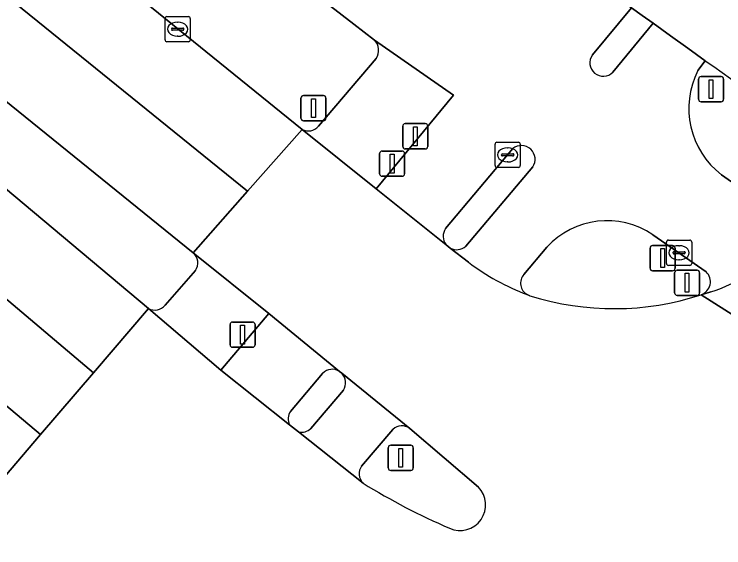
# Model space of a CAD drawing. Extents: x 156412 to 157779, y 382335 to 383768.
# Drawn here: x 157051.42 to 157079.52, y 382825.77 to 382846.9 of the extents above; entities that cross this region are included whole.
import ezdxf

# ---------------------------------------------------------------- set-up
doc = ezdxf.new("R2010")
doc.units = 0
for name, color, linetype in [('IMGEO_Berm_groen', 7, 'Continuous'), ('IMGEO_Drukknoppaal', 7, 'Continuous'), ('IMGEO_Fietspad_gesloten', 7, 'Continuous'), ('IMGEO_Kolk', 7, 'Continuous'), ('IMGEO_Lichtmast', 7, 'Continuous'), ('IMGEO_OVBaan_gesloten', 7, 'Continuous'), ('IMGEO_Rijbaan_lokaal_gesloten', 7, 'Continuous'), ('IMGEO_Rijbaan_regionaal_gesloten', 7, 'Continuous'), ('IMGEO_Verkeerseiland_gesloten', 7, 'Continuous'), ('IMGEO_Verkeersregelinstallatiepaal', 7, 'Continuous'), ('IMGEO_Voetpad_open', 7, 'Continuous')]:
    doc.layers.add(name, color=color, linetype=linetype)

msp = doc.modelspace()

# ---------------------------------------------------------------- linework, layer by layer
at = {"layer": 'IMGEO_Berm_groen'}
for points in [[(157058.509, 382837.457), (157043.805, 382849.361), (157036.819, 382855.113), (157017.345, 382871.498)], [(157031.373, 382856.537), (157056.739, 382835.252)], [(157057.396, 382835.382), (157058.595, 382836.752)]]:
    msp.add_lwpolyline(points, dxfattribs=at)
for centre, radius, start, end in [((157058.159, 382837.057), 0.532, 325.0423, 48.8676), ((157056.991, 382835.702), 0.516, 240.7181, 321.6668)]:
    msp.add_arc(centre, radius, start, end, dxfattribs=at)
at = {"layer": 'IMGEO_Drukknoppaal'}
for p, q in [((157066.908, 382842.571), (157067.698, 382842.571)), ((157067.698, 382842.571), (157066.908, 382842.571)), ((157066.808, 382841.671), (157066.808, 382842.471)), ((157066.808, 382842.471), (157066.808, 382841.671)), ((157067.798, 382842.471), (157067.798, 382841.671)), ((157067.798, 382841.671), (157067.798, 382842.471)), ((157067.698, 382841.571), (157066.908, 382841.571)), ((157066.908, 382841.571), (157067.698, 382841.571))]:
    msp.add_line(p, q, dxfattribs=at)
msp.add_lwpolyline([(157067.228, 382842.446), (157067.378, 382842.446), (157067.378, 382841.696), (157067.228, 382841.696), (157067.228, 382842.446)], dxfattribs=at)
for centre, start, end in [((157066.908, 382842.471), 90, 180), ((157066.908, 382842.471), 90, 180), ((157067.698, 382842.471), 0, 90), ((157067.698, 382842.471), 360, 90), ((157066.908, 382841.671), 180, 270), ((157066.908, 382841.671), 180, 270), ((157067.698, 382841.671), 270, 0), ((157067.698, 382841.671), 270, 0)]:
    msp.add_arc(centre, 0.1, start, end, dxfattribs=at)
at = {"layer": 'IMGEO_Fietspad_gesloten'}
for points in [[(157054.935, 382854.195), (157064.871, 382846.509), (157065.69, 382845.878), (157068.81, 382843.698), (157065.755, 382839.991), (157068.522, 382837.776)], [(157074.315, 382845.291), (157075.867, 382847.161), (157075.201, 382847.646), (157074.537, 382848.133), (157073.874, 382848.621), (157073.753, 382848.447), (157073.517, 382848.119)], [(157078.494, 382844.674), (157078.787, 382845.062), (157078.096, 382845.555), (157077.406, 382846.05), (157076.717, 382846.546), (157075.13, 382844.611)], [(157068.502, 382838.412), (157071.169, 382841.585)], [(157071.954, 382840.853), (157069.301, 382837.721)], [(157082.1, 382838.677), (157079.425, 382840.543)], [(157076.71, 382838.169), (157078.818, 382836.701)], [(157068.686, 382837.64), (157069.406, 382837.078)], [(157071.603, 382836.595), (157072.508, 382837.678)], [(157078.618, 382835.796), (157079.01, 382835.908)], [(157064.305, 382832.756), (157061.51, 382835.046), (157059.597, 382832.812), (157062.324, 382830.645)], [(157062.358, 382831.174), (157063.631, 382832.68)], [(157067.086, 382830.503), (157064.391, 382832.686)], [(157064.455, 382832.014), (157063.165, 382830.497)], [(157065.18, 382829.009), (157066.415, 382830.462)], [(157062.678, 382830.364), (157065.236, 382828.332)]]:
    msp.add_lwpolyline(points, dxfattribs=at)
for centre, radius, start, end in [((157074.746, 382844.979), 0.532, 144.1269, 316.1928), ((157081.465, 382843.173), 3.329, 153.2009, 232.2002), ((157071.504, 382841.158), 0.543, 325.855, 128.1469), ((157074.895, 382835.478), 3.246, 56.0014, 137.3281), ((157068.936, 382838.107), 0.53, 144.9346, 218.6677), ((157076.936, 382842.337), 6.755, 287.8808, 317.9103), ((157068.938, 382838.106), 0.529, 241.625, 313.3812), ((157075.07, 382844.635), 9.444, 233.1469, 249.3259), ((157078.454, 382836.307), 0.536, 287.7745, 47.302), ((157071.996, 382836.251), 0.522, 138.8184, 240.1529), ((157064.014, 382832.309), 0.533, 56.9201, 135.9469), ((157064.012, 382832.311), 0.533, 326.1449, 44.7358), ((157062.798, 382830.88), 0.529, 146.2727, 206.3724), ((157062.798, 382830.882), 0.532, 256.9591, 313.591), ((157066.776, 382830.067), 0.535, 54.5849, 132.4083), ((157065.604, 382828.703), 0.523, 144.1887, 225.2685)]:
    msp.add_arc(centre, radius, start, end, dxfattribs=at)
at = {"layer": 'IMGEO_Kolk'}
for p, q in [((157057.469, 382846.811), (157058.321, 382846.811)), ((157057.394, 382845.885), (157057.394, 382846.737)), ((157057.882, 382846.591), (157057.907, 382846.591)), ((157058.395, 382846.737), (157058.395, 382845.885)), ((157057.653, 382846.305), (157057.653, 382846.317)), ((157058.091, 382846.268), (157057.693, 382846.268)), ((157057.696, 382846.354), (157058.094, 382846.354)), ((157058.137, 382846.317), (157058.137, 382846.305)), ((157057.905, 382846.031), (157057.88, 382846.031)), ((157058.321, 382845.811), (157057.469, 382845.811)), ((157070.461, 382840.908), (157070.461, 382841.76)), ((157070.536, 382841.834), (157071.388, 382841.834)), ((157071.462, 382841.76), (157071.462, 382840.908)), ((157070.949, 382841.614), (157070.974, 382841.614)), ((157070.72, 382841.328), (157070.72, 382841.34)), ((157071.158, 382841.291), (157070.76, 382841.291)), ((157070.763, 382841.377), (157071.161, 382841.377)), ((157071.204, 382841.34), (157071.204, 382841.328)), ((157070.972, 382841.054), (157070.947, 382841.054)), ((157071.388, 382840.834), (157070.536, 382840.834)), ((157077.249, 382837.029), (157077.249, 382837.881)), ((157077.324, 382837.955), (157078.176, 382837.955)), ((157078.25, 382837.881), (157078.25, 382837.029)), ((157077.551, 382837.498), (157077.949, 382837.498)), ((157077.737, 382837.735), (157077.762, 382837.735)), ((157077.508, 382837.449), (157077.508, 382837.461)), ((157077.946, 382837.412), (157077.548, 382837.412)), ((157077.992, 382837.461), (157077.992, 382837.449)), ((157078.176, 382836.955), (157077.324, 382836.955)), ((157077.76, 382837.175), (157077.735, 382837.175))]:
    msp.add_line(p, q, dxfattribs=at)
for points in [[(157057.469, 382846.811), (157058.321, 382846.811)], [(157057.394, 382845.885), (157057.394, 382846.737)], [(157058.395, 382846.737), (157058.395, 382845.885)], [(157058.321, 382845.811), (157057.469, 382845.811)], [(157070.461, 382840.908), (157070.461, 382841.76)], [(157070.536, 382841.834), (157071.388, 382841.834)], [(157071.462, 382841.76), (157071.462, 382840.908)], [(157071.388, 382840.834), (157070.536, 382840.834)], [(157077.249, 382837.029), (157077.249, 382837.881)], [(157077.324, 382837.955), (157078.176, 382837.955)], [(157078.25, 382837.881), (157078.25, 382837.029)], [(157078.176, 382836.955), (157077.324, 382836.955)]]:
    msp.add_lwpolyline(points, dxfattribs=at)
for centre, radius, start, end in [((157057.471, 382846.735), 0.0765, 91.552, 178.448), ((157057.471, 382846.735), 0.0765, 91.552, 178.448), ((157058.319, 382846.735), 0.0765, 1.552, 88.448), ((157058.319, 382846.735), 0.0765, 1.552, 88.448), ((157057.693, 382846.314), 0.0403, 85.8775, 175.7526), ((157057.69, 382846.304), 0.0366, 178.938, 274.7102), ((157058.094, 382846.311), 0.043, 264.8664, 352.4533), ((157058.098, 382846.316), 0.0386, 1.7309, 96.639), ((157057.471, 382845.887), 0.0765, 181.552, 268.448), ((157057.471, 382845.887), 0.0765, 181.552, 268.448), ((157058.319, 382845.887), 0.0765, 271.552, 358.448), ((157058.319, 382845.887), 0.0765, 271.552, 358.448), ((157070.538, 382841.758), 0.0765, 91.552, 178.448), ((157070.538, 382841.758), 0.0765, 91.552, 178.448), ((157071.386, 382841.758), 0.0765, 1.552, 88.448), ((157071.386, 382841.758), 0.0765, 1.552, 88.448), ((157070.76, 382841.337), 0.0403, 85.8775, 175.7526), ((157070.757, 382841.327), 0.0366, 178.938, 274.7102), ((157071.161, 382841.334), 0.043, 264.8664, 352.4533), ((157071.165, 382841.339), 0.0386, 1.7309, 96.639), ((157070.538, 382840.91), 0.0765, 181.552, 268.448), ((157070.538, 382840.91), 0.0765, 181.552, 268.448), ((157071.386, 382840.91), 0.0765, 271.552, 358.448), ((157071.386, 382840.91), 0.0765, 271.552, 358.448), ((157077.326, 382837.879), 0.0765, 91.552, 178.448), ((157077.326, 382837.879), 0.0765, 91.552, 178.448), ((157078.174, 382837.879), 0.0765, 1.552, 88.448), ((157078.174, 382837.879), 0.0765, 1.552, 88.448), ((157077.548, 382837.458), 0.0403, 85.8775, 175.7526), ((157077.953, 382837.46), 0.0386, 1.7309, 96.639), ((157077.545, 382837.448), 0.0366, 178.938, 274.7102), ((157077.949, 382837.455), 0.043, 264.8664, 352.4533), ((157077.326, 382837.031), 0.0765, 181.552, 268.448), ((157077.326, 382837.031), 0.0765, 181.552, 268.448), ((157078.174, 382837.031), 0.0765, 271.552, 358.448), ((157078.174, 382837.031), 0.0765, 271.552, 358.448)]:
    msp.add_arc(centre, radius, start, end, dxfattribs=at)
for centre, major_axis, ratio, start_param, end_param in [((157057.881, 382846.311), (-0.387, 0.002), 0.722429, 4.712389, 7.853982), ((157057.906, 382846.311), (-0.39, 0.002), 0.717154, 1.570796, 4.712389), ((157070.948, 382841.334), (-0.387, 0.002), 0.722429, 4.712389, 7.853982), ((157070.973, 382841.334), (-0.39, 0.002), 0.717154, 1.570796, 4.712389), ((157077.736, 382837.455), (-0.387, 0.002), 0.722429, 4.712389, 7.853982), ((157077.761, 382837.455), (-0.39, 0.002), 0.717154, 1.570796, 4.712389)]:
    msp.add_ellipse(centre, major_axis=major_axis, ratio=ratio, start_param=start_param, end_param=end_param, dxfattribs=at)
at = {"layer": 'IMGEO_Lichtmast'}
for p, q in [((157062.876, 382843.684), (157063.666, 382843.684)), ((157063.666, 382843.684), (157062.876, 382843.684)), ((157062.776, 382842.784), (157062.776, 382843.584)), ((157062.776, 382843.584), (157062.776, 382842.784)), ((157063.766, 382843.584), (157063.766, 382842.784)), ((157063.766, 382842.784), (157063.766, 382843.584)), ((157063.666, 382842.684), (157062.876, 382842.684)), ((157062.876, 382842.684), (157063.666, 382842.684))]:
    msp.add_line(p, q, dxfattribs=at)
msp.add_lwpolyline([(157063.196, 382843.559), (157063.346, 382843.559), (157063.346, 382842.809), (157063.196, 382842.809), (157063.196, 382843.559)], dxfattribs=at)
for centre, start, end in [((157062.876, 382843.584), 90, 180), ((157062.876, 382843.584), 90, 180), ((157063.666, 382843.584), 0, 90), ((157063.666, 382843.584), 360, 90), ((157062.876, 382842.784), 180, 270), ((157062.876, 382842.784), 180, 270), ((157063.666, 382842.784), 270, 0), ((157063.666, 382842.784), 270, 0)]:
    msp.add_arc(centre, 0.1, start, end, dxfattribs=at)
at = {"layer": 'IMGEO_OVBaan_gesloten'}
msp.add_lwpolyline([(157037.018, 382886.895), (157036.951, 382886.961), (157032.734, 382881.408), (157048.826, 382867.887), (157053.069, 382864.463), (157068.506, 382852.388), (157073.753, 382848.447), (157073.874, 382848.621), (157074.537, 382848.133), (157075.201, 382847.646), (157075.867, 382847.161), (157076.292, 382846.853), (157076.717, 382846.546), (157077.406, 382846.05), (157078.096, 382845.555), (157078.787, 382845.062)], dxfattribs=at)
msp.add_arc((157296.492, 383151.551), 375.94, 234.61314, 235.60241, dxfattribs=at)
at = {"layer": 'IMGEO_Rijbaan_lokaal_gesloten'}
msp.add_lwpolyline([(157079.01, 382835.908), (157078.618, 382835.796), (157085.431, 382831.471), (157088.244, 382835.019), (157090.036, 382837.296)], dxfattribs=at)
msp.add_arc((157076.936, 382842.337), 6.755, 287.8808, 317.9103, dxfattribs=at)
at = {"layer": 'IMGEO_Rijbaan_regionaal_gesloten'}
for points in [[(157006.494, 382864.744), (157008.308, 382863.258), (157050.347, 382827.796), (157052.459, 382830.26), (157024.101, 382854.154), (157015.155, 382861.664), (157012.124, 382864.283), (157009.183, 382866.824), (157006.198, 382869.403), (157003.289, 382872.069), (157000.491, 382874.849), (156997.855, 382877.785), (156995.385, 382880.96), (156993.19, 382884.173), (156991.108, 382887.606), (156989.243, 382891.043), (156987.542, 382894.682), (156986.045, 382898.331), (156984.778, 382902.066), (156983.759, 382905.876), (156981.738, 382914.026), (156977.939, 382930.341), (156974.563, 382944.839), (156971.703, 382954.608)], [(157017.345, 382871.498), (157036.819, 382855.113), (157043.805, 382849.361), (157058.509, 382837.457), (157060.665, 382839.899), (157041.699, 382855.251), (157026.786, 382867.71), (157020.723, 382872.793)], [(157020.723, 382872.793), (157026.786, 382867.71), (157041.699, 382855.251), (157060.665, 382839.899), (157062.82, 382842.34), (157046.852, 382855.272), (157035.415, 382864.759), (157028.068, 382870.938)], [(157006.198, 382869.403), (157009.183, 382866.824), (157012.124, 382864.283), (157015.155, 382861.664), (157024.101, 382854.154), (157052.459, 382830.26), (157054.556, 382832.705), (157010.813, 382869.742)], [(157010.813, 382869.742), (157054.556, 382832.705), (157056.739, 382835.252), (157031.373, 382856.537)], [(157069.406, 382837.078), (157068.686, 382837.64), (157068.522, 382837.776), (157065.755, 382839.991), (157062.82, 382842.34), (157060.665, 382839.899), (157058.509, 382837.457), (157061.51, 382835.046), (157064.305, 382832.756), (157064.391, 382832.686), (157067.086, 382830.503), (157069.801, 382828.179)], [(157071.844, 382835.752), (157071.736, 382835.799)], [(157083.146, 382828.554), (157085.431, 382831.471), (157078.618, 382835.796)], [(157065.236, 382828.332), (157062.678, 382830.364), (157062.324, 382830.645), (157059.597, 382832.812), (157056.739, 382835.252), (157054.556, 382832.705), (157052.459, 382830.26), (157050.347, 382827.796), (157048.179, 382825.267), (157051.075, 382822.836), (157051.785, 382822.225), (157053.9, 382820.406), (157054.025, 382820.278), (157056.253, 382817.672)]]:
    msp.add_lwpolyline(points, dxfattribs=at)
for centre, radius, start, end in [((157075.07, 382844.635), 9.444, 233.1469, 249.3259), ((157075.163, 382846.311), 11.068, 252.5521, 288.1922), ((157078.506, 382849.637), 25.1, 238.0839, 246.8998), ((157069.077, 382827.471), 1.012, 245.5269, 44.3617)]:
    msp.add_arc(centre, radius, start, end, dxfattribs=at)
at = {"layer": 'IMGEO_Verkeerseiland_gesloten'}
for points in [[(157076.717, 382846.546), (157076.292, 382846.853), (157075.867, 382847.161), (157074.315, 382845.291)], [(157075.13, 382844.611), (157076.717, 382846.546)], [(157078.787, 382845.062), (157078.494, 382844.674)], [(157071.169, 382841.585), (157068.502, 382838.412)], [(157069.301, 382837.721), (157071.954, 382840.853)], [(157079.425, 382840.543), (157082.1, 382838.677)], [(157078.818, 382836.701), (157076.71, 382838.169)], [(157068.522, 382837.776), (157068.686, 382837.64)], [(157072.508, 382837.678), (157071.603, 382836.595)], [(157071.736, 382835.799), (157071.844, 382835.752)], [(157064.391, 382832.686), (157064.305, 382832.756)], [(157063.631, 382832.68), (157062.358, 382831.174)], [(157063.165, 382830.497), (157064.455, 382832.014)], [(157062.324, 382830.645), (157062.678, 382830.364)], [(157066.415, 382830.462), (157065.18, 382829.009)], [(157069.801, 382828.179), (157067.086, 382830.503)]]:
    msp.add_lwpolyline(points, dxfattribs=at)
for centre, radius, start, end in [((157074.746, 382844.979), 0.532, 144.1269, 316.1928), ((157296.492, 383151.551), 375.94, 234.61314, 235.60241), ((157081.465, 382843.173), 3.329, 153.2009, 232.2002), ((157071.504, 382841.158), 0.543, 325.855, 128.1469), ((157074.895, 382835.478), 3.246, 56.0014, 137.3281), ((157068.936, 382838.107), 0.53, 144.9346, 218.6677), ((157068.938, 382838.106), 0.529, 241.625, 313.3812), ((157078.454, 382836.307), 0.536, 287.7745, 47.302), ((157071.996, 382836.251), 0.522, 138.8184, 240.1529), ((157075.163, 382846.311), 11.068, 252.5521, 288.1922), ((157064.014, 382832.309), 0.533, 56.9201, 135.9469), ((157064.012, 382832.311), 0.533, 326.1449, 44.7358), ((157062.798, 382830.88), 0.529, 146.2727, 206.3724), ((157062.798, 382830.882), 0.532, 256.9591, 313.591), ((157066.776, 382830.067), 0.535, 54.5849, 132.4083), ((157065.604, 382828.703), 0.523, 144.1887, 225.2685), ((157078.506, 382849.637), 25.1, 238.0839, 246.8998), ((157069.077, 382827.471), 1.012, 245.5269, 44.3617)]:
    msp.add_arc(centre, radius, start, end, dxfattribs=at)
at = {"layer": 'IMGEO_Verkeersregelinstallatiepaal'}
for p, q in [((157078.52, 382843.535), (157078.52, 382844.335)), ((157078.52, 382844.335), (157078.52, 382843.535)), ((157078.62, 382844.435), (157079.41, 382844.435)), ((157079.41, 382844.435), (157078.62, 382844.435)), ((157079.51, 382844.335), (157079.51, 382843.535)), ((157079.51, 382843.535), (157079.51, 382844.335)), ((157079.41, 382843.435), (157078.62, 382843.435)), ((157078.62, 382843.435), (157079.41, 382843.435)), ((157065.992, 382841.486), (157066.782, 382841.486)), ((157066.782, 382841.486), (157065.992, 382841.486)), ((157065.892, 382840.586), (157065.892, 382841.386)), ((157065.892, 382841.386), (157065.892, 382840.586)), ((157066.882, 382841.386), (157066.882, 382840.586)), ((157066.882, 382840.586), (157066.882, 382841.386)), ((157066.782, 382840.486), (157065.992, 382840.486)), ((157065.992, 382840.486), (157066.782, 382840.486)), ((157076.6, 382836.844), (157076.6, 382837.644)), ((157076.6, 382837.644), (157076.6, 382836.844)), ((157076.7, 382837.744), (157077.49, 382837.744)), ((157077.49, 382837.744), (157076.7, 382837.744)), ((157077.59, 382837.644), (157077.59, 382836.844)), ((157077.59, 382836.844), (157077.59, 382837.644)), ((157077.49, 382836.744), (157076.7, 382836.744)), ((157076.7, 382836.744), (157077.49, 382836.744)), ((157077.571, 382835.868), (157077.571, 382836.668)), ((157077.571, 382836.668), (157077.571, 382835.868)), ((157077.671, 382836.768), (157078.461, 382836.768)), ((157078.461, 382836.768), (157077.671, 382836.768)), ((157078.561, 382836.668), (157078.561, 382835.868)), ((157078.561, 382835.868), (157078.561, 382836.668)), ((157078.461, 382835.768), (157077.671, 382835.768)), ((157077.671, 382835.768), (157078.461, 382835.768)), ((157060.068, 382834.712), (157060.858, 382834.712)), ((157060.858, 382834.712), (157060.068, 382834.712)), ((157059.968, 382833.812), (157059.968, 382834.612)), ((157059.968, 382834.612), (157059.968, 382833.812)), ((157060.958, 382834.612), (157060.958, 382833.812)), ((157060.958, 382833.812), (157060.958, 382834.612)), ((157060.858, 382833.712), (157060.068, 382833.712)), ((157060.068, 382833.712), (157060.858, 382833.712)), ((157066.233, 382828.936), (157066.233, 382829.736)), ((157066.233, 382829.736), (157066.233, 382828.936)), ((157066.333, 382829.836), (157067.123, 382829.836)), ((157067.123, 382829.836), (157066.333, 382829.836)), ((157067.223, 382829.736), (157067.223, 382828.936)), ((157067.223, 382828.936), (157067.223, 382829.736)), ((157067.123, 382828.836), (157066.333, 382828.836)), ((157066.333, 382828.836), (157067.123, 382828.836))]:
    msp.add_line(p, q, dxfattribs=at)
for points in [[(157078.94, 382844.31), (157079.09, 382844.31), (157079.09, 382843.56), (157078.94, 382843.56), (157078.94, 382844.31)], [(157066.312, 382841.361), (157066.462, 382841.361), (157066.462, 382840.611), (157066.312, 382840.611), (157066.312, 382841.361)], [(157077.02, 382837.619), (157077.17, 382837.619), (157077.17, 382836.869), (157077.02, 382836.869), (157077.02, 382837.619)], [(157077.991, 382836.643), (157078.141, 382836.643), (157078.141, 382835.893), (157077.991, 382835.893), (157077.991, 382836.643)], [(157060.388, 382834.587), (157060.538, 382834.587), (157060.538, 382833.837), (157060.388, 382833.837), (157060.388, 382834.587)], [(157066.653, 382829.711), (157066.803, 382829.711), (157066.803, 382828.961), (157066.653, 382828.961), (157066.653, 382829.711)]]:
    msp.add_lwpolyline(points, dxfattribs=at)
for centre, start, end in [((157078.62, 382844.335), 90, 180), ((157078.62, 382844.335), 90, 180), ((157079.41, 382844.335), 0, 90), ((157079.41, 382844.335), 360, 90), ((157078.62, 382843.535), 180, 270), ((157078.62, 382843.535), 180, 270), ((157079.41, 382843.535), 270, 0), ((157079.41, 382843.535), 270, 0), ((157065.992, 382841.386), 90, 180), ((157065.992, 382841.386), 90, 180), ((157066.782, 382841.386), 0, 90), ((157066.782, 382841.386), 360, 90), ((157065.992, 382840.586), 180, 270), ((157065.992, 382840.586), 180, 270), ((157066.782, 382840.586), 270, 0), ((157066.782, 382840.586), 270, 0), ((157076.7, 382837.644), 90, 180), ((157076.7, 382837.644), 90, 180), ((157077.49, 382837.644), 0, 90), ((157077.49, 382837.644), 360, 90), ((157076.7, 382836.844), 180, 270), ((157076.7, 382836.844), 180, 270), ((157077.49, 382836.844), 270, 0), ((157077.49, 382836.844), 270, 0), ((157077.671, 382836.668), 90, 180), ((157077.671, 382836.668), 90, 180), ((157078.461, 382836.668), 0, 90), ((157078.461, 382836.668), 360, 90), ((157077.671, 382835.868), 180, 270), ((157077.671, 382835.868), 180, 270), ((157078.461, 382835.868), 270, 0), ((157078.461, 382835.868), 270, 0), ((157060.068, 382834.612), 90, 180), ((157060.068, 382834.612), 90, 180), ((157060.858, 382834.612), 0, 90), ((157060.858, 382834.612), 360, 90), ((157060.068, 382833.812), 180, 270), ((157060.068, 382833.812), 180, 270), ((157060.858, 382833.812), 270, 0), ((157060.858, 382833.812), 270, 0), ((157066.333, 382829.736), 90, 180), ((157066.333, 382829.736), 90, 180), ((157067.123, 382829.736), 0, 90), ((157067.123, 382829.736), 360, 90), ((157066.333, 382828.936), 180, 270), ((157066.333, 382828.936), 180, 270), ((157067.123, 382828.936), 270, 0), ((157067.123, 382828.936), 270, 0)]:
    msp.add_arc(centre, 0.1, start, end, dxfattribs=at)
at = {"layer": 'IMGEO_Voetpad_open'}
for points in [[(157042.493, 382864.147), (157030.398, 382874.288), (157030.078, 382873.936), (157037.75, 382867.547), (157035.415, 382864.759), (157046.852, 382855.272), (157062.82, 382842.34)], [(157065.69, 382845.878), (157064.871, 382846.509), (157054.935, 382854.195)], [(157062.82, 382842.34), (157065.755, 382839.991), (157068.81, 382843.698), (157065.69, 382845.878)], [(157063.468, 382842.464), (157065.757, 382845.155)], [(157065.757, 382845.155), (157063.468, 382842.464)], [(157056.739, 382835.252), (157059.597, 382832.812), (157061.51, 382835.046), (157058.509, 382837.457)], [(157058.595, 382836.752), (157057.396, 382835.382)]]:
    msp.add_lwpolyline(points, dxfattribs=at)
for centre, radius, start, end in [((157065.279, 382845.475), 0.575, 326.1681, 44.4208), ((157065.279, 382845.475), 0.575, 326.1681, 44.4208), ((157063.063, 382842.824), 0.542, 243.3306, 318.3355), ((157063.063, 382842.824), 0.542, 243.3306, 318.3355), ((157058.159, 382837.057), 0.532, 325.0423, 48.8676), ((157056.991, 382835.702), 0.516, 240.7181, 321.6668)]:
    msp.add_arc(centre, radius, start, end, dxfattribs=at)

doc.saveas('drawing.dxf')
